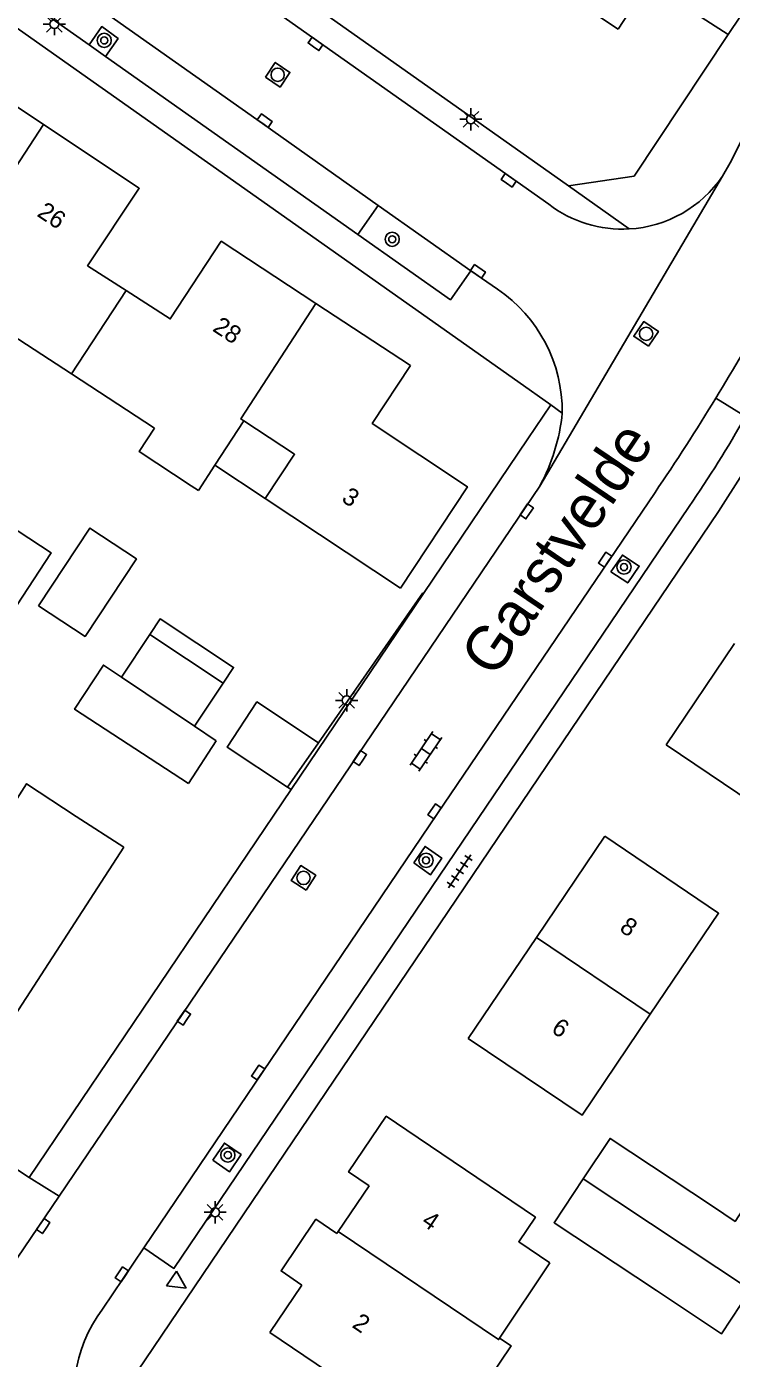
# Model space of a CAD drawing. Extents: x 136000 to 141014, y 402000 to 403500.
# Drawn here: x 138333.2 to 138372.9, y 402536.8 to 402611.9 of the extents above; entities that cross this region are included whole.
import ezdxf

# ---------------------------------------------------------------- set-up
doc = ezdxf.new("R2010")
doc.units = 0
for name, color, linetype in [('gg-afsc-erfafscheiding', 7, 'Continuous'), ('gg-anno-huisnummerreeks BGT', 7, 'Continuous'), ('gg-anno-openbare ruimte label', 7, 'Continuous'), ('gg-bbg-bijgebouw', 7, 'Continuous'), ('gg-bbg-gedigitaliseerde bebouwing', 7, 'Continuous'), ('gg-bbg-gedigitaliseerde bijgebouw', 7, 'Continuous'), ('gg-bbg-hoofdgebouw', 7, 'Continuous'), ('gg-bbg-luifel en loopbrug', 7, 'Continuous'), ('gg-bbg-tussenscheiding', 7, 'Continuous'), ('gg-knt-verharding', 7, 'Continuous'), ('gg-knt-verharding nz', 7, 'Continuous'), ('gt-grn-weggrens', 7, 'Continuous'), ('gt-symb-boom', 7, 'Continuous'), ('gt-symb-klinker verharding', 7, 'Continuous'), ('gt-symb-kolk', 7, 'Continuous'), ('gt-symb-lichtmast', 7, 'Continuous'), ('gt-symb-rioolschacht', 7, 'Continuous'), ('gt-symb-tegel verharding', 7, 'Continuous'), ('gt-symb-waterafsluiter', 7, 'Continuous')]:
    doc.layers.add(name, color=color, linetype=linetype)

# ---------------------------------------------------------------- blocks, each defined once
blk = doc.blocks.new('gt0-BOOM')
at = {"layer": 'gt-symb-boom'}
for radius in [0.4, 0.2]:
    blk.add_circle((0, 0), radius, dxfattribs=at)
blk = doc.blocks.new('gt0-LMAST')
at = {"layer": 'gt-symb-lichtmast'}
for p, q in [((-0.182, 0.173), (-0.447, 0.438)), ((-0.005, 0.246), (-0.005, 0.621)), ((0.172, 0.173), (0.437, 0.438)), ((-0.255, -0.004), (-0.63, -0.004)), ((-0.182, -0.181), (-0.447, -0.446)), ((-0.005, -0.254), (-0.005, -0.629)), ((0.437, -0.446), (0.172, -0.181)), ((0.245, -0.004), (0.62, -0.004))]:
    blk.add_line(p, q, dxfattribs=at)
blk.add_circle((-0.005, -0.004), 0.25, dxfattribs=at)
blk = doc.blocks.new('gt0-KOLK')
at = {"layer": 'gt-symb-kolk'}
blk.add_lwpolyline([(0, 0), (0.375, 0), (0.375, 0.4), (-0.375, 0.4), (-0.375, 0), (0, 0)], dxfattribs=at)
blk = doc.blocks.new('gt0-RS')
at = {"layer": 'gt-symb-rioolschacht'}
blk.add_lwpolyline([(-0.5, -0.5), (0.5, -0.5), (0.5, 0.5), (-0.5, 0.5)], close=True, dxfattribs=at)
blk.add_circle((0, 0), 0.375, dxfattribs=at)
blk = doc.blocks.new('gt0-WAFSL')
at = {"layer": 'gt-symb-waterafsluiter'}
for p, q in [((-0.5, -0.333), (0, 0.667)), ((0, 0.667), (0.5, -0.333)), ((0.5, -0.333), (-0.5, -0.333))]:
    blk.add_line(p, q, dxfattribs=at)
blk = doc.blocks.new('gt0-TEG1')
at = {"layer": 'gt-symb-tegel verharding'}
for p, q in [((-1.125, 0), (1.125, 0)), ((-0.9, -0.25), (-0.9, 0.25)), ((-0.45, -0.25), (-0.45, 0.25)), ((0, -0.25), (0, 0.25)), ((0.45, -0.25), (0.45, 0.25)), ((0.9, -0.25), (0.9, 0.25))]:
    blk.add_line(p, q, dxfattribs=at)
blk = doc.blocks.new('gt0-KL1')
at = {"layer": 'gt-symb-klinker verharding'}
for p, q in [((-1.15, 0.3), (1.15, 0.3)), ((-1, -0.3), (-1, 0.3)), ((-0.5, 0.3), (-0.5, 0.45)), ((0, -0.3), (0, 0.3)), ((0.5, 0.3), (0.5, 0.45)), ((1, -0.3), (1, 0.3)), ((-1.15, -0.3), (1.15, -0.3)), ((-0.5, -0.45), (-0.5, -0.3)), ((0.5, -0.45), (0.5, -0.3))]:
    blk.add_line(p, q, dxfattribs=at)

msp = doc.modelspace()

# ---------------------------------------------------------------- linework, layer by layer
at = {"layer": 'gg-afsc-erfafscheiding'}
msp.add_line((138349.645, 402571.487), (138355.532, 402579.928), dxfattribs=at)
at = {"layer": 'gg-bbg-bijgebouw'}
msp.add_line((138342.312, 402569.19), (138343.885, 402571.6), dxfattribs=at)
at = {"layer": 'gg-bbg-gedigitaliseerde bebouwing'}
for p, q in [((138331.352, 402595.125), (138335.713, 402592.278)), ((138335.713, 402592.278), (138340.395, 402589.222)), ((138342.876, 402585.708), (138342.47, 402585.975)), ((138335.986, 402567.332), (138338.67, 402565.6))]:
    msp.add_line(p, q, dxfattribs=at)
for points in [[(138342.47, 402585.975), (138339.531, 402587.907), (138340.395, 402589.222)], [(138369.27, 402571.36), (138375.728, 402567.014), (138379.587, 402572.731)], [(138331.055, 402565.867), (138333.187, 402569.172), (138335.986, 402567.332)], [(138368.367, 402556.175), (138372.216, 402561.873), (138365.8, 402566.21)], [(138358.1, 402554.81), (138364.519, 402550.477), (138368.367, 402556.175)], [(138362.71, 402542.151), (138360.947, 402543.345), (138361.884, 402544.728), (138354.63, 402549.64)]]:
    msp.add_lwpolyline(points, dxfattribs=at)
at = {"layer": 'gg-bbg-gedigitaliseerde bijgebouw'}
for p, q in [((138338.54, 402575.179), (138340.134, 402577.588)), ((138340.134, 402577.588), (138344.275, 402574.848)), ((138344.275, 402574.848), (138342.666, 402572.416)), ((138342.666, 402572.416), (138343.885, 402571.6))]:
    msp.add_line(p, q, dxfattribs=at)
for points in [[(138332.617, 402579.195), (138334.58, 402582.182), (138331.44, 402584.246), (138329.51, 402581.309)], [(138333.864, 402579.21), (138336.486, 402577.475), (138339.381, 402581.852), (138336.76, 402583.586), (138333.864, 402579.21)], [(138342.312, 402569.19), (138335.895, 402573.371), (138337.52, 402575.862), (138338.54, 402575.179)], [(138377.215, 402542.949), (138380.635, 402548.224), (138377.065, 402550.538), (138373.152, 402544.499), (138371.869, 402545.349)], [(138364.581, 402546.888), (138366.097, 402549.175), (138371.869, 402545.349)], [(138368.714, 402540.591), (138362.943, 402544.418), (138364.581, 402546.888)], [(138368.714, 402540.591), (138372.385, 402538.157), (138374.028, 402540.635)]]:
    msp.add_lwpolyline(points, dxfattribs=at)
at = {"layer": 'gg-bbg-hoofdgebouw'}
for p, q in [((138377.02, 402617.772), (138372.763, 402611.422)), ((138366.56, 402611.71), (138361.352, 402615.184)), ((138349.505, 402596.255), (138354.84, 402592.75)), ((138343.807, 402587.127), (138345.446, 402589.625)), ((138342.876, 402585.708), (138343.807, 402587.127)), ((138346.645, 402585.25), (138354.278, 402580.2)), ((138369.27, 402571.36), (138373.12, 402577.07)), ((138365.8, 402566.21), (138361.95, 402560.51)), ((138361.95, 402560.51), (138358.1, 402554.81)), ((138352.505, 402546.502), (138350.756, 402543.919)), ((138350.756, 402543.919), (138350.689, 402543.82)), ((138362.71, 402542.151), (138359.867, 402537.915)), ((138348.718, 402540.909), (138346.91, 402538.24))]:
    msp.add_line(p, q, dxfattribs=at)
for points in [[(138372.763, 402611.422), (138368.257, 402614.328), (138366.56, 402611.71)], [(138322.41, 402605.431), (138323.51, 402607.091), (138325.95, 402605.48), (138328.85, 402609.85), (138334.142, 402606.335)], [(138334.142, 402606.335), (138339.54, 402602.75), (138336.63, 402598.38), (138338.802, 402596.982)], [(138338.802, 402596.982), (138341.29, 402595.38), (138344.17, 402599.76), (138349.505, 402596.255)], [(138354.84, 402592.75), (138352.682, 402589.489), (138358.051, 402585.919), (138354.278, 402580.2)], [(138345.446, 402589.625), (138348.302, 402587.751), (138346.645, 402585.25)], [(138326.838, 402559.329), (138332.32, 402555.78), (138338.67, 402565.6)], [(138352.505, 402546.502), (138351.346, 402547.287), (138353.471, 402550.425), (138354.63, 402549.64)], [(138350.689, 402543.82), (138349.506, 402544.619), (138347.538, 402541.706), (138348.718, 402540.909)], [(138359.867, 402537.915), (138360.523, 402537.474), (138356.613, 402531.681), (138346.91, 402538.24)]]:
    msp.add_lwpolyline(points, dxfattribs=at)
at = {"layer": 'gg-bbg-luifel en loopbrug'}
for p, q in [((138346.645, 402585.25), (138343.807, 402587.127)), ((138347.9, 402568.985), (138349.645, 402571.487))]:
    msp.add_line(p, q, dxfattribs=at)
for points in [[(138340.134, 402577.588), (138340.715, 402578.467), (138344.857, 402575.727), (138344.275, 402574.848)], [(138347.9, 402568.985), (138344.495, 402571.238), (138346.178, 402573.781), (138349.645, 402571.487)]]:
    msp.add_lwpolyline(points, dxfattribs=at)
at = {"layer": 'gg-bbg-tussenscheiding'}
for p, q in [((138334.142, 402606.335), (138328.193, 402597.247)), ((138338.802, 402596.982), (138335.713, 402592.278)), ((138338.54, 402575.179), (138342.666, 402572.416)), ((138361.95, 402560.51), (138368.367, 402556.175)), ((138364.581, 402546.888), (138374.028, 402540.635))]:
    msp.add_line(p, q, dxfattribs=at)
for points in [[(138349.505, 402596.255), (138345.266, 402589.743), (138345.446, 402589.625)], [(138350.756, 402543.919), (138359.813, 402537.835), (138359.867, 402537.915)]]:
    msp.add_lwpolyline(points, dxfattribs=at)
at = {"layer": 'gg-knt-verharding'}
for p, q in [((138239.86, 402690.29), (138363.76, 402602.89)), ((138240.66, 402687.89), (138362.641, 402601.848)), ((138360.89, 402591.856), (138253.686, 402667.44)), ((138307.548, 402631.403), (138336.707, 402610.838)), ((138372.763, 402611.422), (138367.46, 402603.43)), ((138336.707, 402610.838), (138337.637, 402610.182)), ((138337.637, 402610.182), (138351.877, 402600.139)), ((138363.76, 402602.89), (138367.46, 402603.43)), ((138351.877, 402600.139), (138353.021, 402601.774)), ((138358.243, 402598.099), (138353.021, 402601.774)), ((138358.243, 402598.099), (138359.748, 402597.058)), ((138362.755, 402590.531), (138360.89, 402591.856)), ((138372.063, 402590.918), (138373.745, 402589.884)), ((138361.453, 402588.611), (138362.755, 402590.531)), ((138363.402, 402590.072), (138362.755, 402590.531)), ((138355.57, 402579.902), (138361.453, 402588.611)), ((138348.103, 402568.848), (138355.57, 402579.902)), ((138355.532, 402579.928), (138355.57, 402579.902)), ((138348.103, 402568.848), (138347.9, 402568.985)), ((138333.33, 402546.98), (138348.103, 402568.848)), ((138317.743, 402557.095), (138333.33, 402546.98)), ((138333.33, 402546.98), (138335.024, 402545.925)), ((138332.65, 402542.42), (138335.024, 402545.925)), ((138337.47, 402539.54), (138339.796, 402543.001))]:
    msp.add_line(p, q, dxfattribs=at)
for points in [[(138336.707, 402610.838), (138337.424, 402611.858), (138338.346, 402611.183), (138337.637, 402610.182)], [(138374.232, 402606.864), (138372.88, 402604.18), (138372.438, 402603.431)], [(138351.877, 402600.139), (138357.093, 402596.464), (138358.243, 402598.099)], [(138375.05, 402588.97), (138372.22, 402584.53), (138338.97, 402535.36)], [(138339.796, 402543.001), (138341.495, 402541.845), (138370.563, 402584.795)], [(138366.134, 402581.124), (138367.096, 402580.493), (138367.747, 402581.439), (138366.797, 402582.061), (138366.134, 402581.124)], [(138355.02, 402564.703), (138355.663, 402565.634), (138356.608, 402564.977), (138355.964, 402564.035), (138355.02, 402564.703)], [(138343.693, 402547.955), (138344.638, 402547.299), (138345.288, 402548.259), (138344.343, 402548.907), (138343.693, 402547.955)]]:
    msp.add_lwpolyline(points, dxfattribs=at)
for centre, radius, start, end in [((138366.793, 402607.261), 6.822, 273.29202, 325.84002), ((138366.792, 402607.262), 6.822, 232.51944, 273.30168), ((138355.051, 402590.153), 8.351, 359.44509, 55.7782), ((138305.944, 402632.169), 77.931, 328.04013, 332.3388), ((138305.415, 402629.069), 78.769, 325.80008, 330.16689), ((138343.388, 402534.954), 7.487, 142.22507, 204.4072)]:
    msp.add_arc(centre, radius, start, end, dxfattribs=at)
at = {"layer": 'gg-knt-verharding nz'}
msp.add_line((138335.024, 402545.925), (138362.131, 402585.943), dxfattribs=at)
for points in [[(138353.021, 402601.774), (138346.498, 402606.397), (138302.169, 402637.634), (138269.878, 402660.468), (138240.234, 402681.36)], [(138368.635, 402585.597), (138356.364, 402567.503), (138339.796, 402543.001)]]:
    msp.add_lwpolyline(points, dxfattribs=at)
for centre, radius, start, end in [((138268.452, 402653.904), 121.253, 325.71312, 328.70439), ((138352.47, 402591.177), 10.987, 331.55247, 354.22842)]:
    msp.add_arc(centre, radius, start, end, dxfattribs=at)
at = {"layer": 'gt-grn-weggrens'}
for p, q in [((138372.438, 402603.431), (138362.131, 402585.943)), ((138363.76, 402602.89), (138367.185, 402600.451))]:
    msp.add_line(p, q, dxfattribs=at)

# ---------------------------------------------------------------- block references
at = {"layer": 'gt-symb-boom'}
for p in [(138337.565, 402611.082), (138353.81, 402599.869), (138366.884, 402581.388), (138355.718, 402564.853), (138344.538, 402548.235)]:
    msp.add_blockref('gt0-BOOM', p, dxfattribs=at)
at = {"layer": 'gt-symb-klinker verharding', "rotation": 55.88093715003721}
msp.add_blockref('gt0-KL1', (138355.708, 402570.998), dxfattribs=at)
at = {"layer": 'gt-symb-kolk'}
for p, rotation in [((138349.367, 402610.728), -35.184539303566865), ((138346.507, 402606.391), -35.231357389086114), ((138360.262, 402603.029), -35.1845393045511), ((138358.533, 402597.899), -34.61180637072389), ((138361.561, 402584.412), 55.92839019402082), ((138365.986, 402581.698), 55.80135638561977), ((138352.15, 402570.509), 55.92839019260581), ((138356.364, 402567.503), 55.88093715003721), ((138342.228, 402555.876), 55.92839019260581), ((138346.408, 402552.779), 55.92839019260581), ((138334.29, 402544.119), 55.92839019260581), ((138338.726, 402541.398), 55.92839019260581)]:
    msp.add_blockref('gt0-KOLK', p, dxfattribs=dict(at, rotation=rotation))
at = {"layer": 'gt-symb-lichtmast'}
for p in [(138334.759, 402612), (138358.251, 402606.638), (138351.247, 402573.877), (138343.826, 402545.014)]:
    msp.add_blockref('gt0-LMAST', p, dxfattribs=at)
at = {"layer": 'gt-symb-rioolschacht'}
for p, rotation in [((138347.349, 402609.144), -34.11906285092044), ((138368.13, 402594.537), 55.92839019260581), ((138348.805, 402563.863), 57.454106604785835)]:
    msp.add_blockref('gt0-RS', p, dxfattribs=dict(at, rotation=rotation))
at = {"layer": 'gt-symb-tegel verharding', "rotation": 55.8809371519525}
msp.add_blockref('gt0-TEG1', (138357.615, 402564.234), dxfattribs=at)
at = {"layer": 'gt-symb-waterafsluiter', "rotation": -124.07160980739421}
msp.add_blockref('gt0-WAFSL', (138341.642, 402541.096), dxfattribs=at)

# ---------------------------------------------------------------- texts
at = {"layer": 'gg-anno-huisnummerreeks BGT'}
for s, rotation, p in [('26', 326.4, (138333.719, 402601.213)), ('28', 326.7, (138343.622, 402594.737)), ('3', 326.5, (138350.896, 402585.127)), ('8', 326, (138366.575, 402560.905)), ('6', 326, (138362.725, 402555.205)), ('4', 325.9, (138355.403, 402544.341)), ('2', 325.9, (138351.491, 402538.565))]:
    msp.add_text(s, height=1, rotation=rotation, dxfattribs=at).set_placement(p)
at = {"layer": 'gg-anno-openbare ruimte label'}
msp.add_text('Garstvelde', height=2.5, rotation=55.9, dxfattribs=at).set_placement((138359.599, 402575.059))

doc.saveas('drawing.dxf')
